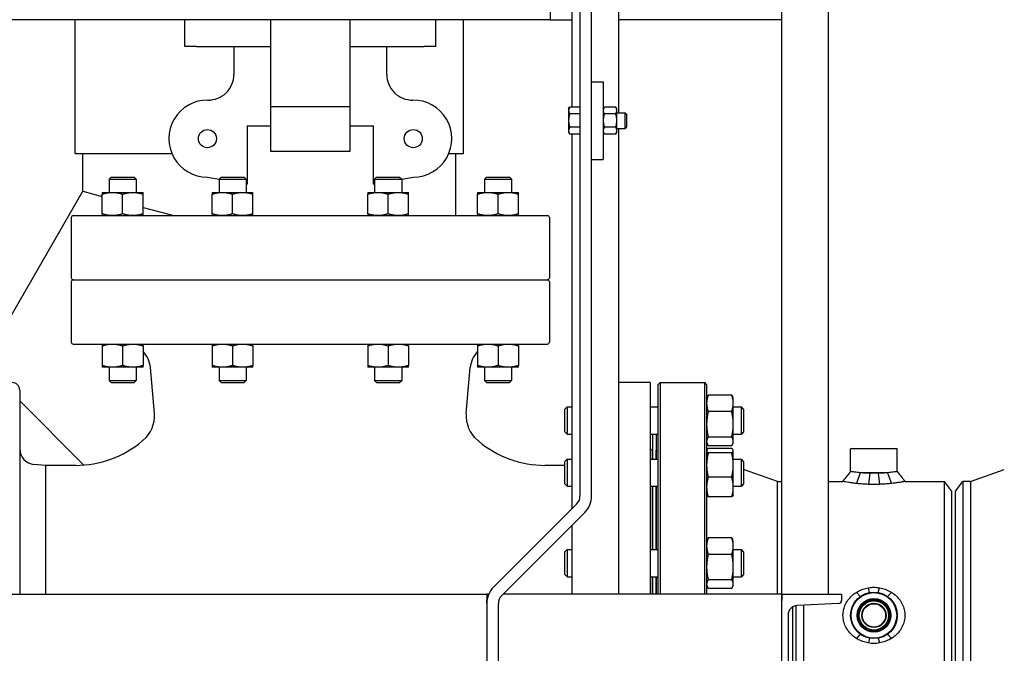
# Model space of a CAD drawing. Header units: inches. Extents: x 36 to 1719, y -84 to 1122.
# Tile 432 of 550: x 1386 to 1418, y 427 to 447. Entities that reach past the tile are written whole.
import ezdxf

# ---------------------------------------------------------------- set-up
doc = ezdxf.new("R2010")
doc.units = ezdxf.units.IN
doc.header["$LTSCALE"] = 48
doc.header["$MEASUREMENT"] = 0
doc.layers.add('Visible (ANSI)', color=7, linetype='Continuous', lineweight=30)

msp = doc.modelspace()

# ---------------------------------------------------------------- linework, layer by layer
at = {"layer": 'Visible (ANSI)'}
for p, q in [((1404.50653, 465.73443), (1404.50653, 431.63976)), ((1404.88153, 431.63976), (1404.88153, 465.73443)), ((1412.50653, 428.48443), (1412.50653, 464.23443)), ((1404.25653, 444.16744), (1404.25653, 464.05141)), ((1403.55101, 447.35943), (1403.55101, 446.98443)), ((1405.75653, 446.98443), (1405.75653, 447.35943)), ((1411.00653, 446.98443), (1411.00653, 447.35943)), ((1403.55101, 446.98443), (1381.55101, 446.98443)), ((1388.26062, 442.67193), (1388.26062, 446.98443)), ((1391.78845, 446.12293), (1391.78845, 446.98443)), ((1394.55654, 444.17233), (1394.55654, 446.98443)), ((1397.1037, 446.98443), (1397.1037, 444.17233)), ((1399.87179, 446.12293), (1399.87179, 446.98443)), ((1400.76062, 442.67193), (1400.76062, 446.98443)), ((1403.55101, 446.98443), (1404.25653, 446.98443)), ((1405.75653, 443.98443), (1405.75653, 446.98443)), ((1411.00653, 446.98443), (1405.75653, 446.98443)), ((1411.00653, 428.48443), (1411.00653, 446.98443)), ((1392.16841, 446.12293), (1391.78845, 446.12293)), ((1392.16841, 446.12293), (1394.55654, 446.12293)), ((1393.37062, 446.12293), (1393.37062, 445.22076)), ((1397.1037, 446.12293), (1399.49183, 446.12293)), ((1398.28962, 445.22076), (1398.28962, 446.12293)), ((1399.87179, 446.12293), (1399.49183, 446.12293)), ((1404.88153, 444.98443), (1405.25653, 444.98443)), ((1405.25653, 444.98443), (1405.25653, 442.48443)), ((1394.55654, 442.73993), (1394.55654, 444.17233)), ((1397.1037, 444.17233), (1394.55654, 444.17233)), ((1397.1037, 444.17233), (1397.1037, 442.73993)), ((1404.14253, 444.10943), (1404.17602, 444.16744)), ((1404.14253, 444.10943), (1404.14253, 444.05919)), ((1404.14253, 444.05919), (1404.14253, 443.73443)), ((1404.50653, 444.16744), (1404.17602, 444.16744)), ((1404.50653, 443.95093), (1404.17602, 443.95093)), ((1405.25653, 444.10943), (1405.29002, 444.16744)), ((1405.66104, 444.16744), (1405.29002, 444.16744)), ((1405.66104, 443.95093), (1405.29002, 443.95093)), ((1405.69453, 444.10943), (1405.66104, 444.16744)), ((1405.69453, 444.05919), (1405.69453, 444.10943)), ((1405.69453, 443.73443), (1405.69453, 444.05919)), ((1405.69453, 443.98443), (1405.96076, 443.98443)), ((1406.00653, 443.93724), (1405.96076, 443.98443)), ((1405.96076, 443.48443), (1405.96076, 443.98443)), ((1404.14253, 443.73443), (1404.14253, 443.40967)), ((1405.69453, 443.40967), (1405.69453, 443.73443)), ((1406.00653, 443.93724), (1406.00653, 443.53162)), ((1393.79263, 443.56693), (1393.79263, 441.68811)), ((1393.79263, 443.56693), (1394.55654, 443.56693)), ((1397.1037, 443.56693), (1397.86761, 443.56693)), ((1397.86761, 441.68811), (1397.86761, 443.56693)), ((1404.14253, 443.40967), (1404.14253, 443.35943)), ((1404.14253, 443.35943), (1404.17602, 443.30141)), ((1404.50653, 443.51792), (1404.17602, 443.51792)), ((1405.25653, 443.35943), (1405.29002, 443.30141)), ((1405.66104, 443.51792), (1405.29002, 443.51792)), ((1405.69453, 443.35943), (1405.66104, 443.30141)), ((1405.69453, 443.48443), (1405.96076, 443.48443)), ((1405.69453, 443.35943), (1405.69453, 443.40967)), ((1405.75653, 428.48443), (1405.75653, 443.48443)), ((1406.00653, 443.53162), (1405.96076, 443.48443)), ((1404.50653, 443.30141), (1404.17602, 443.30141)), ((1404.25653, 431.23443), (1404.25653, 443.30141)), ((1405.66104, 443.30141), (1405.29002, 443.30141)), ((1397.1037, 442.73993), (1394.55654, 442.73993)), ((1388.26062, 442.67193), (1391.37438, 442.67193)), ((1388.5107, 441.45652), (1388.5107, 442.67193)), ((1400.28586, 442.67193), (1400.76062, 442.67193)), ((1400.51062, 440.67243), (1400.51062, 442.67193)), ((1404.88153, 442.48443), (1405.25653, 442.48443)), ((1389.41826, 441.91293), (1389.35211, 441.84678)), ((1389.35211, 441.84678), (1389.35211, 441.42243)), ((1389.35211, 441.84678), (1390.22711, 441.84678)), ((1389.41826, 441.91293), (1390.16096, 441.91293)), ((1390.16096, 441.91293), (1390.22711, 441.84678)), ((1390.22711, 441.84678), (1390.22711, 441.42243)), ((1392.51762, 441.91293), (1392.89089, 441.84711)), ((1392.95671, 441.91293), (1392.89056, 441.84678)), ((1392.89056, 441.84678), (1392.89056, 441.42243)), ((1392.89056, 441.84678), (1393.76556, 441.84678)), ((1392.95671, 441.91293), (1393.69941, 441.91293)), ((1393.69941, 441.91293), (1393.76556, 441.84678)), ((1393.76556, 441.84678), (1393.76556, 441.42243)), ((1397.96083, 441.91293), (1397.89468, 441.84678)), ((1397.89468, 441.84678), (1397.89468, 441.42243)), ((1397.89468, 441.84678), (1398.76968, 441.84678)), ((1397.96083, 441.91293), (1398.70353, 441.91293)), ((1398.70353, 441.91293), (1398.76968, 441.84678)), ((1398.76935, 441.84711), (1399.14262, 441.91293)), ((1398.76968, 441.84678), (1398.76968, 441.42243)), ((1401.49928, 441.91293), (1401.43313, 441.84678)), ((1401.43313, 441.84678), (1401.43313, 441.42243)), ((1401.43313, 441.84678), (1402.30813, 441.84678)), ((1401.49928, 441.91293), (1402.24198, 441.91293)), ((1402.24198, 441.91293), (1402.30813, 441.84678)), ((1402.30813, 441.84678), (1402.30813, 441.42243)), ((1385.29529, 435.88726), (1388.5107, 441.45652)), ((1388.5107, 441.45652), (1389.13361, 441.28961)), ((1388.5107, 441.45652), (1389.13361, 441.28961)), ((1389.13361, 441.42243), (1389.46161, 441.42243)), ((1389.46161, 441.42243), (1390.11761, 441.42243)), ((1390.11761, 441.42243), (1390.44561, 441.42243)), ((1392.67206, 441.42243), (1393.00006, 441.42243)), ((1393.00006, 441.42243), (1393.65606, 441.42243)), ((1393.65606, 441.42243), (1393.98406, 441.42243)), ((1393.76556, 441.69288), (1393.79263, 441.68811)), ((1397.67618, 441.42243), (1398.00418, 441.42243)), ((1397.86761, 441.68811), (1397.89468, 441.69288)), ((1398.00418, 441.42243), (1398.66018, 441.42243)), ((1398.66018, 441.42243), (1398.98818, 441.42243)), ((1401.21463, 441.42243), (1401.54263, 441.42243)), ((1401.54263, 441.42243), (1402.19863, 441.42243)), ((1402.19863, 441.42243), (1402.52663, 441.42243)), ((1389.13361, 440.73102), (1389.13361, 441.36384)), ((1389.78961, 440.73102), (1389.78961, 441.36384)), ((1390.44561, 440.73102), (1390.44561, 441.36384)), ((1392.67206, 440.73102), (1392.67206, 441.36384)), ((1393.32806, 440.73102), (1393.32806, 441.36384)), ((1393.98406, 440.73102), (1393.98406, 441.36384)), ((1397.67618, 440.73102), (1397.67618, 441.36384)), ((1398.33218, 440.73102), (1398.33218, 441.36384)), ((1398.98818, 440.73102), (1398.98818, 441.36384)), ((1401.21463, 440.73102), (1401.21463, 441.36384)), ((1401.87063, 440.73102), (1401.87063, 441.36384)), ((1402.52663, 440.73102), (1402.52663, 441.36384)), ((1390.44561, 440.93806), (1391.43696, 440.67243)), ((1390.44561, 440.93806), (1391.43696, 440.67243)), ((1388.13412, 440.60943), (1388.13412, 438.66793)), ((1388.19712, 440.67243), (1403.46312, 440.67243)), ((1403.52612, 440.60943), (1403.52612, 438.66793)), ((1388.19712, 438.60493), (1403.46312, 438.60493)), ((1388.19712, 438.60493), (1403.46312, 438.60493)), ((1388.13412, 438.54193), (1388.13412, 436.60043)), ((1403.52612, 438.54193), (1403.52612, 436.60043)), ((1388.19712, 436.53743), (1403.46312, 436.53743)), ((1389.13361, 436.47884), (1389.13361, 435.84602)), ((1389.78961, 436.47884), (1389.78961, 435.84602)), ((1390.44561, 436.47884), (1390.44561, 435.84602)), ((1392.67206, 436.47884), (1392.67206, 435.84602)), ((1393.32806, 436.47884), (1393.32806, 435.84602)), ((1393.98406, 436.47884), (1393.98406, 435.84602)), ((1397.67618, 436.47884), (1397.67618, 435.84602)), ((1398.33218, 436.47884), (1398.33218, 435.84602)), ((1398.98818, 436.47884), (1398.98818, 435.84602)), ((1401.21463, 436.47884), (1401.21463, 435.84602)), ((1401.87063, 436.47884), (1401.87063, 435.84602)), ((1402.52663, 436.47884), (1402.52663, 435.84602)), ((1389.46161, 435.78743), (1389.13361, 435.78743)), ((1389.35211, 435.78743), (1389.35211, 435.35908)), ((1390.11761, 435.78743), (1389.46161, 435.78743)), ((1390.44561, 435.78743), (1390.11761, 435.78743)), ((1390.22711, 435.78743), (1390.22711, 435.35908)), ((1390.81089, 434.29979), (1390.68117, 435.78251)), ((1393.00006, 435.78743), (1392.67206, 435.78743)), ((1392.89056, 435.78743), (1392.89056, 435.35908)), ((1393.65606, 435.78743), (1393.00006, 435.78743)), ((1393.98406, 435.78743), (1393.65606, 435.78743)), ((1393.76556, 435.78743), (1393.76556, 435.35908)), ((1398.00418, 435.78743), (1397.67618, 435.78743)), ((1397.89468, 435.78743), (1397.89468, 435.35908)), ((1398.66018, 435.78743), (1398.00418, 435.78743)), ((1398.98818, 435.78743), (1398.66018, 435.78743)), ((1398.76968, 435.78743), (1398.76968, 435.35908)), ((1400.84935, 434.29979), (1400.97907, 435.78251)), ((1401.54263, 435.78743), (1401.21463, 435.78743)), ((1401.43313, 435.78743), (1401.43313, 435.35908)), ((1402.19863, 435.78743), (1401.54263, 435.78743)), ((1402.52663, 435.78743), (1402.19863, 435.78743)), ((1402.30813, 435.78743), (1402.30813, 435.35908)), ((1389.41826, 435.29293), (1389.35211, 435.35908)), ((1389.35211, 435.35908), (1390.22711, 435.35908)), ((1389.41826, 435.29293), (1390.16096, 435.29293)), ((1390.16096, 435.29293), (1390.22711, 435.35908)), ((1392.95671, 435.29293), (1392.89056, 435.35908)), ((1392.89056, 435.35908), (1393.76556, 435.35908)), ((1392.95671, 435.29293), (1393.69941, 435.29293)), ((1393.69941, 435.29293), (1393.76556, 435.35908)), ((1397.96083, 435.29293), (1397.89468, 435.35908)), ((1397.89468, 435.35908), (1398.76968, 435.35908)), ((1397.96083, 435.29293), (1398.70353, 435.29293)), ((1398.70353, 435.29293), (1398.76968, 435.35908)), ((1401.49928, 435.29293), (1401.43313, 435.35908)), ((1401.43313, 435.35908), (1402.30813, 435.35908)), ((1401.49928, 435.29293), (1402.24198, 435.29293)), ((1402.24198, 435.29293), (1402.30813, 435.35908)), ((1406.77112, 435.29693), (1405.75653, 435.29693)), ((1406.77112, 435.29693), (1406.77112, 428.48443)), ((1407.02412, 435.23443), (1407.08662, 435.29693)), ((1407.02412, 428.48443), (1407.02412, 435.23443)), ((1407.08662, 435.29693), (1408.52162, 435.29693)), ((1407.08662, 435.29693), (1407.08662, 428.48443)), ((1408.58412, 435.23443), (1408.52162, 435.29693)), ((1408.52162, 428.48443), (1408.52162, 435.29693)), ((1408.58412, 435.23443), (1408.58412, 428.48443)), ((1386.48012, 435.04693), (1386.48012, 428.48443)), ((1408.58412, 434.79445), (1408.60547, 434.84023)), ((1409.39125, 434.89288), (1408.63599, 434.89288)), ((1409.44312, 434.79445), (1409.42177, 434.84023)), ((1409.44312, 434.62564), (1409.44312, 434.79445)), ((1386.48012, 434.70243), (1388.5432, 432.63934)), ((1386.48012, 434.70243), (1388.5432, 432.63934)), ((1404.02412, 434.44003), (1404.09704, 434.51295)), ((1404.09704, 434.51295), (1404.09704, 433.63795)), ((1404.09704, 434.51295), (1404.25653, 434.51295)), ((1406.77112, 434.51295), (1407.02412, 434.51295)), ((1409.44312, 433.94968), (1409.44312, 434.62564)), ((1409.44312, 434.51295), (1409.7012, 434.51295)), ((1409.77412, 434.44003), (1409.7012, 434.51295)), ((1409.7012, 433.63795), (1409.7012, 434.51295)), ((1404.02412, 433.71086), (1404.02412, 434.44003)), ((1409.39125, 434.3584), (1408.63599, 434.3584)), ((1409.77412, 434.44003), (1409.77412, 433.71086)), ((1409.44312, 433.39949), (1409.44312, 433.94968)), ((1404.02412, 433.71086), (1404.09704, 433.63795)), ((1404.09704, 433.63795), (1404.25653, 433.63795)), ((1406.77112, 433.63795), (1407.02412, 433.63795)), ((1406.83912, 433.63795), (1406.83912, 432.83062)), ((1406.95912, 433.63795), (1406.95912, 432.83062)), ((1409.39125, 433.54097), (1408.63599, 433.54097)), ((1409.44312, 433.63795), (1409.7012, 433.63795)), ((1409.77412, 433.71086), (1409.7012, 433.63795)), ((1406.83412, 433.11193), (1406.77112, 433.17493)), ((1408.58412, 433.35645), (1408.60547, 433.31066)), ((1409.39125, 433.25801), (1408.63599, 433.25801)), ((1409.44312, 433.35645), (1409.42177, 433.31066)), ((1409.44312, 433.35645), (1409.44312, 433.39949)), ((1406.83412, 433.11193), (1406.83412, 432.83062)), ((1406.83912, 432.98693), (1406.83412, 432.98693)), ((1406.96412, 432.98693), (1406.95912, 432.98693)), ((1406.96412, 433.10693), (1407.02412, 433.10693)), ((1406.96412, 432.83062), (1406.96412, 433.10693)), ((1408.58412, 433.11212), (1408.58937, 433.12338)), ((1409.39125, 433.17365), (1408.63599, 433.17365)), ((1409.39125, 433.02843), (1408.63599, 433.02843)), ((1409.44312, 433.11212), (1409.43787, 433.12338)), ((1409.44312, 433.10104), (1409.44312, 433.11212)), ((1409.44312, 432.63816), (1409.44312, 433.10104)), ((1413.23474, 433.17193), (1413.21912, 433.1563)), ((1414.71912, 433.1563), (1413.21912, 433.1563)), ((1413.21912, 432.43067), (1413.21912, 433.1563)), ((1413.23474, 433.17193), (1414.70349, 433.17193)), ((1414.70349, 433.17193), (1414.71912, 433.1563)), ((1414.71912, 432.43067), (1414.71912, 433.1563)), ((1387.30712, 432.62875), (1386.93654, 432.66117)), ((1388.27864, 432.62875), (1387.30712, 432.62875)), ((1387.30712, 432.62875), (1387.30712, 428.48443)), ((1404.02412, 432.62875), (1403.3816, 432.62875)), ((1404.02412, 432.7577), (1404.09704, 432.83062)), ((1404.02412, 432.02854), (1404.02412, 432.7577)), ((1404.09704, 432.83062), (1404.09704, 431.95562)), ((1404.09704, 432.83062), (1404.25653, 432.83062)), ((1406.77112, 432.83062), (1407.02412, 432.83062)), ((1409.44312, 432.83062), (1409.7012, 432.83062)), ((1409.44312, 431.93025), (1409.44312, 432.63816)), ((1409.77412, 432.7577), (1409.7012, 432.83062)), ((1409.7012, 431.95562), (1409.7012, 432.83062)), ((1409.77412, 432.7577), (1409.77412, 432.02854)), ((1409.39125, 432.2479), (1408.63599, 432.2479)), ((1410.86412, 432.11193), (1409.77412, 432.49916)), ((1413.52929, 432.39068), (1413.40188, 432.04532)), ((1414.40895, 432.39068), (1413.52929, 432.39068)), ((1413.83278, 432.37427), (1413.79144, 432.01717)), ((1414.10546, 432.37427), (1414.1468, 432.01717)), ((1414.40895, 432.39068), (1414.53636, 432.04532)), ((1417.07412, 432.11193), (1418.16412, 432.49916)), ((1404.02412, 432.02854), (1404.09704, 431.95562)), ((1404.09704, 431.95562), (1404.25653, 431.95562)), ((1406.77112, 431.95562), (1407.02412, 431.95562)), ((1406.83412, 431.95562), (1406.83412, 429.91675)), ((1406.83912, 431.95562), (1406.83912, 429.91675)), ((1406.95912, 431.95562), (1406.95912, 429.91675)), ((1406.96412, 429.91675), (1406.96412, 431.95562)), ((1409.44312, 431.95562), (1409.7012, 431.95562)), ((1409.44312, 431.67412), (1409.44312, 431.93025)), ((1409.77412, 432.02854), (1409.7012, 431.95562)), ((1410.86412, 432.11193), (1411.00653, 432.11193)), ((1410.86412, 428.48443), (1410.86412, 432.11193)), ((1412.50653, 432.10943), (1412.97199, 432.10943)), ((1414.96625, 432.10943), (1416.23739, 432.10943)), ((1416.46912, 431.80743), (1416.23739, 432.10943)), ((1416.23739, 423.48443), (1416.23739, 432.10943)), ((1416.59412, 431.79943), (1416.83391, 432.11193)), ((1416.83391, 432.11193), (1416.83391, 423.48193)), ((1417.07412, 432.11193), (1416.83391, 432.11193)), ((1417.07412, 432.11193), (1417.07412, 423.48193)), ((1408.58412, 431.67412), (1408.58937, 431.66286)), ((1409.39125, 431.6126), (1408.63599, 431.6126)), ((1409.44312, 431.67412), (1409.43787, 431.66286)), ((1416.46912, 431.80743), (1416.46912, 423.78643)), ((1416.59412, 423.79443), (1416.59412, 431.79943)), ((1404.39669, 431.37459), (1401.7262, 428.7041)), ((1401.99136, 428.43893), (1404.66186, 431.10943)), ((1404.25653, 428.48443), (1404.25653, 430.7041)), ((1408.58412, 430.19825), (1408.60547, 430.24404)), ((1409.39125, 430.29668), (1408.63599, 430.29668)), ((1409.44312, 430.19825), (1409.42177, 430.24404)), ((1409.44312, 430.02944), (1409.44312, 430.19825)), ((1409.44312, 429.35349), (1409.44312, 430.02944)), ((1404.02412, 429.84383), (1404.09704, 429.91675)), ((1404.02412, 429.11467), (1404.02412, 429.84383)), ((1404.09704, 429.91675), (1404.09704, 429.04175)), ((1404.09704, 429.91675), (1404.25653, 429.91675)), ((1406.77112, 429.91675), (1407.02412, 429.91675)), ((1409.39125, 429.7622), (1408.63599, 429.7622)), ((1409.44312, 429.91675), (1409.7012, 429.91675)), ((1409.77412, 429.84383), (1409.7012, 429.91675)), ((1409.7012, 429.04175), (1409.7012, 429.91675)), ((1409.77412, 429.84383), (1409.77412, 429.11467)), ((1404.02412, 429.11467), (1404.09704, 429.04175)), ((1409.44312, 428.8033), (1409.44312, 429.35349)), ((1409.77412, 429.11467), (1409.7012, 429.04175)), ((1404.09704, 429.04175), (1404.25653, 429.04175)), ((1406.77112, 429.04175), (1407.02412, 429.04175)), ((1406.83412, 429.04175), (1406.83412, 428.48443)), ((1406.83912, 429.04175), (1406.83912, 428.48443)), ((1406.95912, 429.04175), (1406.95912, 428.48443)), ((1406.96412, 428.48443), (1406.96412, 429.04175)), ((1408.58412, 428.76025), (1408.60547, 428.71446)), ((1409.39125, 428.94477), (1408.63599, 428.94477)), ((1409.44312, 428.76025), (1409.42177, 428.71446)), ((1409.44312, 429.04175), (1409.7012, 429.04175)), ((1409.44312, 428.76025), (1409.44312, 428.8033)), ((1383.50653, 428.48443), (1401.50653, 428.48443)), ((1401.50653, 428.48443), (1401.50653, 428.27738)), ((1401.57389, 428.48443), (1401.50653, 428.48443)), ((1411.00653, 428.48443), (1402.03686, 428.48443)), ((1409.39125, 428.66182), (1408.63599, 428.66182)), ((1411.00653, 428.48443), (1411.00653, 428.27738)), ((1411.00653, 422.48443), (1411.00653, 428.48443)), ((1411.00653, 428.48443), (1412.92653, 428.48443)), ((1412.92653, 428.48443), (1412.92653, 428.27738)), ((1413.52929, 428.40442), (1413.40216, 428.5379)), ((1413.82891, 428.5337), (1413.79144, 428.68418)), ((1414.10933, 428.5337), (1414.1468, 428.68418)), ((1414.40895, 428.40442), (1414.53608, 428.5379)), ((1401.50653, 428.18151), (1401.50653, 428.27738)), ((1401.50653, 428.18151), (1401.50653, 428.17377)), ((1401.50653, 428.17377), (1401.50653, 391.98443)), ((1401.88153, 391.98443), (1401.88153, 428.17377)), ((1411.46912, 423.78643), (1411.46912, 428.1089)), ((1412.83555, 428.18151), (1411.49381, 428.1112)), ((1411.70085, 428.12205), (1411.70085, 423.48443)), ((1411.20653, 427.80848), (1411.20653, 423.16037)), ((1411.34412, 428.06242), (1411.34412, 423.79443)), ((1413.52929, 427.18943), (1413.40188, 427.05613)), ((1414.40895, 427.18943), (1414.53636, 427.05613)), ((1413.82882, 427.06017), (1413.79144, 426.90967)), ((1414.10942, 427.06017), (1414.1468, 426.90967))]:
    msp.add_line(p, q, dxfattribs=at)
for centre, radius in [((1392.51762, 443.15343), 0.29167), ((1399.14262, 443.15343), 0.29167), ((1413.96912, 427.79693), 0.75), ((1413.96912, 427.79693), 0.73438), ((1413.96912, 427.79693), 0.54063), ((1413.96912, 427.79693), 0.52432), ((1413.96912, 427.79693), 0.48748), ((1413.96912, 427.79693), 0.47117), ((1413.96912, 427.79693), 0.39063), ((1413.96912, 427.79693), 0.375)]:
    msp.add_circle(centre, radius, dxfattribs=at)
for centre, radius, start, end in [((1392.54362, 445.22076), 0.827, 269.279454, 0), ((1399.11662, 445.22076), 0.827, 180, 270.720546), ((1392.51762, 443.15343), 1.2405, 89.279454, 270), ((1399.14262, 443.15343), 1.2405, 270, 90.720546), ((1388.19712, 440.60943), 0.063, 90, 180), ((1403.46312, 440.60943), 0.063, 0, 90), ((1388.19712, 438.66793), 0.063, 180, 270), ((1388.19712, 438.54193), 0.063, 90, 180), ((1403.46312, 438.66793), 0.063, 270, 0), ((1403.46312, 438.54193), 0.063, 0, 90), ((1388.19712, 436.60043), 0.063, 180, 270), ((1403.46312, 436.60043), 0.063, 270, 0), ((1389.85731, 435.71043), 0.827, 5, 44.654126), ((1401.80293, 435.71043), 0.827, 135.345874, 175), ((1386.23012, 435.04693), 0.25, 0, 90), ((1389.81469, 434.21264), 1, 309.711297, 5), ((1401.84555, 434.21264), 1, 175, 230.288703), ((1388.27864, 435.93675), 3.308, 270, 310.102697), ((1395.83012, 426.96993), 8.415, 129.711297, 130.102697), ((1395.83012, 426.96993), 8.415, 49.897304, 50.288703), ((1403.3816, 435.93675), 3.308, 229.897303, 270), ((1408.95912, 433.18667), 0.375, 180, 189.684596), ((1386.98012, 433.15926), 0.5, 180, 265), ((1404.13153, 431.63976), 0.375, 315, 0), ((1404.13153, 431.63976), 0.75, 315, 0), ((1402.25653, 428.17377), 0.75, 135, 180), ((1402.25653, 428.17377), 0.375, 135, 180), ((1411.50967, 427.80848), 0.30314, 92.999556, 180), ((1412.83053, 428.27738), 0.096, 272.999556, 0)]:
    msp.add_arc(centre, radius, start, end, dxfattribs=at)
for points, weights in [([(1404.17602, 444.16744), (1404.14253, 444.10943), (1404.14253, 444.05919)], [1, 1.0379548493, 1]), ([(1404.14253, 444.05919), (1404.14253, 444.00895), (1404.17602, 443.95093)], [1, 1.0379548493, 1]), ([(1404.17602, 443.95093), (1404.14253, 443.83491), (1404.14253, 443.73443)], [1, 1.0379548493, 1]), ([(1405.29002, 444.16744), (1405.25653, 444.10943), (1405.25653, 444.05919)], [1, 1.0379548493, 1]), ([(1405.25653, 444.05919), (1405.25653, 444.00895), (1405.29002, 443.95093)], [1, 1.0379548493, 1]), ([(1405.29002, 443.95093), (1405.25653, 443.83491), (1405.25653, 443.73443)], [1, 1.0379548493, 1]), ([(1405.69453, 444.05919), (1405.69453, 444.10943), (1405.66104, 444.16744)], [1, 1.0379548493, 1]), ([(1405.66104, 443.95093), (1405.69453, 444.00895), (1405.69453, 444.05919)], [1, 1.0379548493, 1]), ([(1405.69453, 443.73443), (1405.69453, 443.83491), (1405.66104, 443.95093)], [1, 1.0379548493, 1]), ([(1404.14253, 443.73443), (1404.14253, 443.63395), (1404.17602, 443.51792)], [1, 1.0379548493, 1]), ([(1405.25653, 443.73443), (1405.25653, 443.63395), (1405.29002, 443.51792)], [1, 1.0379548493, 1]), ([(1405.66104, 443.51792), (1405.69453, 443.63395), (1405.69453, 443.73443)], [1, 1.0379548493, 1]), ([(1404.17602, 443.51792), (1404.14253, 443.45991), (1404.14253, 443.40967)], [1, 1.0379548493, 1]), ([(1404.14253, 443.40967), (1404.14253, 443.35943), (1404.17602, 443.30141)], [1, 1.0379548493, 1]), ([(1405.29002, 443.51792), (1405.25653, 443.45991), (1405.25653, 443.40967)], [1, 1.0379548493, 1]), ([(1405.25653, 443.40967), (1405.25653, 443.35943), (1405.29002, 443.30141)], [1, 1.0379548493, 1]), ([(1405.69453, 443.40967), (1405.69453, 443.45991), (1405.66104, 443.51792)], [1, 1.0379548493, 1]), ([(1405.66104, 443.30141), (1405.69453, 443.35943), (1405.69453, 443.40967)], [1, 1.0379548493, 1]), ([(1389.13361, 441.42243), (1389.13361, 441.42243), (1389.13361, 441.36384)], [1, 1.04314139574, 1.01001874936]), ([(1389.13361, 441.36384), (1389.30939, 441.42243), (1389.46161, 441.42243)], [1.01001874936, 1.04314139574, 1]), ([(1389.46161, 441.42243), (1389.61384, 441.42243), (1389.78961, 441.36384)], [1, 1.04314139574, 1.01001874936]), ([(1389.78961, 441.36384), (1389.96539, 441.42243), (1390.11761, 441.42243)], [1.01001874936, 1.04314139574, 1]), ([(1390.11761, 441.42243), (1390.26984, 441.42243), (1390.44561, 441.36384)], [1, 1.04314139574, 1.01001874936]), ([(1390.44561, 441.36384), (1390.44561, 441.42243), (1390.44561, 441.42243)], [1.01001874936, 1.04314139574, 1]), ([(1392.67206, 441.42243), (1392.67206, 441.42243), (1392.67206, 441.36384)], [1, 1.04314139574, 1.01001874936]), ([(1392.67206, 441.36384), (1392.84783, 441.42243), (1393.00006, 441.42243)], [1.01001874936, 1.04314139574, 1]), ([(1393.00006, 441.42243), (1393.15228, 441.42243), (1393.32806, 441.36384)], [1, 1.04314139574, 1.01001874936]), ([(1393.32806, 441.36384), (1393.50383, 441.42243), (1393.65606, 441.42243)], [1.01001874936, 1.04314139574, 1]), ([(1393.65606, 441.42243), (1393.80828, 441.42243), (1393.98406, 441.36384)], [1, 1.04314139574, 1.01001874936]), ([(1393.98406, 441.36384), (1393.98406, 441.42243), (1393.98406, 441.42243)], [1.01001874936, 1.04314139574, 1]), ([(1397.67618, 441.42243), (1397.67618, 441.42243), (1397.67618, 441.36384)], [1, 1.04314139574, 1.01001874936]), ([(1397.67618, 441.36384), (1397.85196, 441.42243), (1398.00418, 441.42243)], [1.01001874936, 1.04314139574, 1]), ([(1398.00418, 441.42243), (1398.15641, 441.42243), (1398.33218, 441.36384)], [1, 1.04314139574, 1.01001874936]), ([(1398.33218, 441.36384), (1398.50796, 441.42243), (1398.66018, 441.42243)], [1.01001874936, 1.04314139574, 1]), ([(1398.66018, 441.42243), (1398.81241, 441.42243), (1398.98818, 441.36384)], [1, 1.04314139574, 1.01001874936]), ([(1398.98818, 441.36384), (1398.98818, 441.42243), (1398.98818, 441.42243)], [1.01001874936, 1.04314139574, 1]), ([(1401.21463, 441.42243), (1401.21463, 441.42243), (1401.21463, 441.36384)], [1, 1.04314139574, 1.01001874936]), ([(1401.21463, 441.36384), (1401.3904, 441.42243), (1401.54263, 441.42243)], [1.01001874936, 1.04314139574, 1]), ([(1401.54263, 441.42243), (1401.69485, 441.42243), (1401.87063, 441.36384)], [1, 1.04314139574, 1.01001874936]), ([(1401.87063, 441.36384), (1402.0464, 441.42243), (1402.19863, 441.42243)], [1.01001874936, 1.04314139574, 1]), ([(1402.19863, 441.42243), (1402.35085, 441.42243), (1402.52663, 441.36384)], [1, 1.04314139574, 1.01001874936]), ([(1402.52663, 441.36384), (1402.52663, 441.42243), (1402.52663, 441.42243)], [1.01001874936, 1.04314139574, 1]), ([(1389.13361, 440.73102), (1389.13361, 440.67243), (1389.13361, 440.67243)], [1.01001874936, 1.04314139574, 1]), ([(1389.46161, 440.67243), (1389.30939, 440.67243), (1389.13361, 440.73102)], [1, 1.04314139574, 1.01001874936]), ([(1389.78961, 440.73102), (1389.61384, 440.67243), (1389.46161, 440.67243)], [1.01001874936, 1.04314139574, 1]), ([(1390.11761, 440.67243), (1389.96539, 440.67243), (1389.78961, 440.73102)], [1, 1.04314139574, 1.01001874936]), ([(1390.44561, 440.73102), (1390.26984, 440.67243), (1390.11761, 440.67243)], [1.01001874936, 1.04314139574, 1]), ([(1390.44561, 440.67243), (1390.44561, 440.67243), (1390.44561, 440.73102)], [1, 1.04314139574, 1.01001874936]), ([(1392.67206, 440.73102), (1392.67206, 440.67243), (1392.67206, 440.67243)], [1.01001874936, 1.04314139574, 1]), ([(1393.00006, 440.67243), (1392.84783, 440.67243), (1392.67206, 440.73102)], [1, 1.04314139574, 1.01001874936]), ([(1393.32806, 440.73102), (1393.15228, 440.67243), (1393.00006, 440.67243)], [1.01001874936, 1.04314139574, 1]), ([(1393.65606, 440.67243), (1393.50383, 440.67243), (1393.32806, 440.73102)], [1, 1.04314139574, 1.01001874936]), ([(1393.98406, 440.73102), (1393.80828, 440.67243), (1393.65606, 440.67243)], [1.01001874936, 1.04314139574, 1]), ([(1393.98406, 440.67243), (1393.98406, 440.67243), (1393.98406, 440.73102)], [1, 1.04314139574, 1.01001874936]), ([(1397.67618, 440.73102), (1397.67618, 440.67243), (1397.67618, 440.67243)], [1.01001874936, 1.04314139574, 1]), ([(1398.00418, 440.67243), (1397.85196, 440.67243), (1397.67618, 440.73102)], [1, 1.04314139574, 1.01001874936]), ([(1398.33218, 440.73102), (1398.15641, 440.67243), (1398.00418, 440.67243)], [1.01001874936, 1.04314139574, 1]), ([(1398.66018, 440.67243), (1398.50796, 440.67243), (1398.33218, 440.73102)], [1, 1.04314139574, 1.01001874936]), ([(1398.98818, 440.73102), (1398.81241, 440.67243), (1398.66018, 440.67243)], [1.01001874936, 1.04314139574, 1]), ([(1398.98818, 440.67243), (1398.98818, 440.67243), (1398.98818, 440.73102)], [1, 1.04314139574, 1.01001874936]), ([(1401.21463, 440.73102), (1401.21463, 440.67243), (1401.21463, 440.67243)], [1.01001874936, 1.04314139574, 1]), ([(1401.54263, 440.67243), (1401.3904, 440.67243), (1401.21463, 440.73102)], [1, 1.04314139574, 1.01001874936]), ([(1401.87063, 440.73102), (1401.69485, 440.67243), (1401.54263, 440.67243)], [1.01001874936, 1.04314139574, 1]), ([(1402.19863, 440.67243), (1402.0464, 440.67243), (1401.87063, 440.73102)], [1, 1.04314139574, 1.01001874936]), ([(1402.52663, 440.73102), (1402.35085, 440.67243), (1402.19863, 440.67243)], [1.01001874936, 1.04314139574, 1]), ([(1402.52663, 440.67243), (1402.52663, 440.67243), (1402.52663, 440.73102)], [1, 1.04314139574, 1.01001874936]), ([(1389.13361, 436.53743), (1389.13361, 436.53743), (1389.13361, 436.47884)], [1, 1.04314139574, 1.01001874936]), ([(1389.13361, 436.47884), (1389.30939, 436.53743), (1389.46161, 436.53743)], [1.01001874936, 1.04314139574, 1]), ([(1389.46161, 436.53743), (1389.61384, 436.53743), (1389.78961, 436.47884)], [1, 1.04314139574, 1.01001874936]), ([(1389.78961, 436.47884), (1389.96539, 436.53743), (1390.11761, 436.53743)], [1.01001874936, 1.04314139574, 1]), ([(1390.11761, 436.53743), (1390.26984, 436.53743), (1390.44561, 436.47884)], [1, 1.04314139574, 1.01001874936]), ([(1390.44561, 436.47884), (1390.44561, 436.53312), (1390.44561, 436.53709)], [1.01001874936, 1.04063161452, 1.00609998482]), ([(1392.67206, 436.53743), (1392.67206, 436.53743), (1392.67206, 436.47884)], [1, 1.04314139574, 1.01001874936]), ([(1392.67206, 436.47884), (1392.84783, 436.53743), (1393.00006, 436.53743)], [1.01001874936, 1.04314139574, 1]), ([(1393.00006, 436.53743), (1393.15228, 436.53743), (1393.32806, 436.47884)], [1, 1.04314139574, 1.01001874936]), ([(1393.32806, 436.47884), (1393.50383, 436.53743), (1393.65606, 436.53743)], [1.01001874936, 1.04314139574, 1]), ([(1393.65606, 436.53743), (1393.80828, 436.53743), (1393.98406, 436.47884)], [1, 1.04314139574, 1.01001874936]), ([(1393.98406, 436.47884), (1393.98406, 436.53743), (1393.98406, 436.53743)], [1.01001874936, 1.04314139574, 1]), ([(1397.67618, 436.53743), (1397.67618, 436.53743), (1397.67618, 436.47884)], [1, 1.04314139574, 1.01001874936]), ([(1397.67618, 436.47884), (1397.85196, 436.53743), (1398.00418, 436.53743)], [1.01001874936, 1.04314139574, 1]), ([(1398.00418, 436.53743), (1398.15641, 436.53743), (1398.33218, 436.47884)], [1, 1.04314139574, 1.01001874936]), ([(1398.33218, 436.47884), (1398.50796, 436.53743), (1398.66018, 436.53743)], [1.01001874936, 1.04314139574, 1]), ([(1398.66018, 436.53743), (1398.81241, 436.53743), (1398.98818, 436.47884)], [1, 1.04314139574, 1.01001874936]), ([(1398.98818, 436.47884), (1398.98818, 436.53743), (1398.98818, 436.53743)], [1.01001874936, 1.04314139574, 1]), ([(1401.21463, 436.47884), (1401.3904, 436.53743), (1401.54263, 436.53743)], [1.01001874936, 1.04314139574, 1]), ([(1401.21463, 436.53709), (1401.21463, 436.53312), (1401.21463, 436.47884)], [1.00609998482, 1.04063161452, 1.01001874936]), ([(1401.54263, 436.53743), (1401.69485, 436.53743), (1401.87063, 436.47884)], [1, 1.04314139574, 1.01001874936]), ([(1401.87063, 436.47884), (1402.0464, 436.53743), (1402.19863, 436.53743)], [1.01001874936, 1.04314139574, 1]), ([(1402.19863, 436.53743), (1402.35085, 436.53743), (1402.52663, 436.47884)], [1, 1.04314139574, 1.01001874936]), ([(1402.52663, 436.47884), (1402.52663, 436.53743), (1402.52663, 436.53743)], [1.01001874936, 1.04314139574, 1]), ([(1389.13361, 435.84602), (1389.13361, 435.78743), (1389.13361, 435.78743)], [1.01001874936, 1.04314139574, 1]), ([(1389.46161, 435.78743), (1389.30939, 435.78743), (1389.13361, 435.84602)], [1, 1.04314139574, 1.01001874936]), ([(1389.78961, 435.84602), (1389.61384, 435.78743), (1389.46161, 435.78743)], [1.01001874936, 1.04314139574, 1]), ([(1390.11761, 435.78743), (1389.96539, 435.78743), (1389.78961, 435.84602)], [1, 1.04314139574, 1.01001874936]), ([(1390.44561, 435.84602), (1390.26984, 435.78743), (1390.11761, 435.78743)], [1.01001874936, 1.04314139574, 1]), ([(1390.44561, 435.78743), (1390.44561, 435.78743), (1390.44561, 435.84602)], [1, 1.04314139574, 1.01001874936]), ([(1392.67206, 435.84602), (1392.67206, 435.78743), (1392.67206, 435.78743)], [1.01001874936, 1.04314139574, 1]), ([(1393.00006, 435.78743), (1392.84783, 435.78743), (1392.67206, 435.84602)], [1, 1.04314139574, 1.01001874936]), ([(1393.32806, 435.84602), (1393.15228, 435.78743), (1393.00006, 435.78743)], [1.01001874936, 1.04314139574, 1]), ([(1393.65606, 435.78743), (1393.50383, 435.78743), (1393.32806, 435.84602)], [1, 1.04314139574, 1.01001874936]), ([(1393.98406, 435.84602), (1393.80828, 435.78743), (1393.65606, 435.78743)], [1.01001874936, 1.04314139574, 1]), ([(1393.98406, 435.78743), (1393.98406, 435.78743), (1393.98406, 435.84602)], [1, 1.04314139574, 1.01001874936]), ([(1397.67618, 435.84602), (1397.67618, 435.78743), (1397.67618, 435.78743)], [1.01001874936, 1.04314139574, 1]), ([(1398.00418, 435.78743), (1397.85196, 435.78743), (1397.67618, 435.84602)], [1, 1.04314139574, 1.01001874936]), ([(1398.33218, 435.84602), (1398.15641, 435.78743), (1398.00418, 435.78743)], [1.01001874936, 1.04314139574, 1]), ([(1398.66018, 435.78743), (1398.50796, 435.78743), (1398.33218, 435.84602)], [1, 1.04314139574, 1.01001874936]), ([(1398.98818, 435.84602), (1398.81241, 435.78743), (1398.66018, 435.78743)], [1.01001874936, 1.04314139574, 1]), ([(1398.98818, 435.78743), (1398.98818, 435.78743), (1398.98818, 435.84602)], [1, 1.04314139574, 1.01001874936]), ([(1401.21463, 435.84602), (1401.21463, 435.78743), (1401.21463, 435.78743)], [1.01001874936, 1.04314139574, 1]), ([(1401.54263, 435.78743), (1401.3904, 435.78743), (1401.21463, 435.84602)], [1, 1.04314139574, 1.01001874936]), ([(1401.87063, 435.84602), (1401.69485, 435.78743), (1401.54263, 435.78743)], [1.01001874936, 1.04314139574, 1]), ([(1402.19863, 435.78743), (1402.0464, 435.78743), (1401.87063, 435.84602)], [1, 1.04314139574, 1.01001874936]), ([(1402.52663, 435.84602), (1402.35085, 435.78743), (1402.19863, 435.78743)], [1.01001874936, 1.04314139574, 1]), ([(1402.52663, 435.78743), (1402.52663, 435.78743), (1402.52663, 435.84602)], [1, 1.04314139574, 1.01001874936]), ([(1408.63599, 434.89288), (1408.58412, 434.74966), (1408.58412, 434.62564)], [1, 1.0379548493, 1]), ([(1408.60547, 434.84023), (1408.61724, 434.86547), (1408.63599, 434.89288)], [1.01733426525, 1.01339325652, 1]), ([(1409.44312, 434.62564), (1409.44312, 434.74966), (1409.39125, 434.89288)], [1, 1.0379548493, 1]), ([(1409.39125, 434.89288), (1409.41, 434.86547), (1409.42177, 434.84023)], [1, 1.01339325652, 1.01733426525]), ([(1408.58412, 434.62564), (1408.58412, 434.50161), (1408.63599, 434.3584)], [1, 1.0379548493, 1]), ([(1409.39125, 434.3584), (1409.44312, 434.50161), (1409.44312, 434.62564)], [1, 1.0379548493, 1]), ([(1408.63599, 434.3584), (1408.58412, 434.13937), (1408.58412, 433.94968)], [1, 1.0379548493, 1]), ([(1409.44312, 433.94968), (1409.44312, 434.13937), (1409.39125, 434.3584)], [1, 1.0379548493, 1]), ([(1408.58412, 433.94968), (1408.58412, 433.76), (1408.63599, 433.54097)], [1, 1.0379548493, 1]), ([(1409.39125, 433.54097), (1409.44312, 433.76), (1409.44312, 433.94968)], [1, 1.0379548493, 1]), ([(1408.63599, 433.54097), (1408.58412, 433.46515), (1408.58412, 433.39949)], [1, 1.0379548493, 1]), ([(1409.44312, 433.39949), (1409.44312, 433.46515), (1409.39125, 433.54097)], [1, 1.0379548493, 1]), ([(1408.58412, 433.39949), (1408.58412, 433.33383), (1408.63599, 433.25801)], [1, 1.0379548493, 1]), ([(1409.39125, 433.25801), (1409.44312, 433.33383), (1409.44312, 433.39949)], [1, 1.0379548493, 1]), ([(1408.63599, 433.17365), (1408.58412, 433.13474), (1408.58412, 433.10104)], [1, 1.0379548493, 1]), ([(1408.58412, 433.10104), (1408.58412, 433.06734), (1408.63599, 433.02843)], [1, 1.0379548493, 1]), ([(1408.63599, 433.02843), (1408.58412, 432.81929), (1408.58412, 432.63816)], [1, 1.0379548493, 1]), ([(1409.44312, 433.10104), (1409.44312, 433.13474), (1409.39125, 433.17365)], [1, 1.0379548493, 1]), ([(1409.39125, 433.02843), (1409.44312, 433.06734), (1409.44312, 433.10104)], [1, 1.0379548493, 1]), ([(1409.44312, 432.63816), (1409.44312, 432.81929), (1409.39125, 433.02843)], [1, 1.0379548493, 1]), ([(1408.58412, 432.63816), (1408.58412, 432.45704), (1408.63599, 432.2479)], [1, 1.0379548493, 1]), ([(1409.39125, 432.2479), (1409.44312, 432.45704), (1409.44312, 432.63816)], [1, 1.0379548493, 1]), ([(1408.63599, 432.2479), (1408.58412, 432.07767), (1408.58412, 431.93025)], [1, 1.0379548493, 1]), ([(1409.44312, 431.93025), (1409.44312, 432.07767), (1409.39125, 432.2479)], [1, 1.0379548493, 1]), ([(1408.58412, 431.93025), (1408.58412, 431.78283), (1408.63599, 431.6126)], [1, 1.0379548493, 1]), ([(1409.39125, 431.6126), (1409.44312, 431.78283), (1409.44312, 431.93025)], [1, 1.0379548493, 1]), ([(1408.63599, 431.6126), (1408.60034, 431.63934), (1408.58937, 431.66286)], [1, 1.02578038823, 1.01653872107]), ([(1409.43787, 431.66286), (1409.4269, 431.63934), (1409.39125, 431.6126)], [1.01653872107, 1.02578038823, 1]), ([(1408.63599, 430.29668), (1408.58412, 430.15347), (1408.58412, 430.02944)], [1, 1.0379548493, 1]), ([(1408.58412, 430.02944), (1408.58412, 429.90542), (1408.63599, 429.7622)], [1, 1.0379548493, 1]), ([(1408.60547, 430.24404), (1408.61724, 430.26928), (1408.63599, 430.29668)], [1.01733426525, 1.01339325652, 1]), ([(1409.44312, 430.02944), (1409.44312, 430.15347), (1409.39125, 430.29668)], [1, 1.0379548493, 1]), ([(1409.39125, 430.29668), (1409.41, 430.26928), (1409.42177, 430.24404)], [1, 1.01339325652, 1.01733426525]), ([(1409.39125, 429.7622), (1409.44312, 429.90542), (1409.44312, 430.02944)], [1, 1.0379548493, 1]), ([(1408.63599, 429.7622), (1408.58412, 429.54317), (1408.58412, 429.35349)], [1, 1.0379548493, 1]), ([(1409.44312, 429.35349), (1409.44312, 429.54317), (1409.39125, 429.7622)], [1, 1.0379548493, 1]), ([(1408.58412, 429.35349), (1408.58412, 429.1638), (1408.63599, 428.94477)], [1, 1.0379548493, 1]), ([(1409.39125, 428.94477), (1409.44312, 429.1638), (1409.44312, 429.35349)], [1, 1.0379548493, 1]), ([(1408.63599, 428.94477), (1408.58412, 428.86896), (1408.58412, 428.8033)], [1, 1.0379548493, 1]), ([(1408.58412, 428.8033), (1408.58412, 428.73764), (1408.63599, 428.66182)], [1, 1.0379548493, 1]), ([(1409.44312, 428.8033), (1409.44312, 428.86896), (1409.39125, 428.94477)], [1, 1.0379548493, 1]), ([(1409.39125, 428.66182), (1409.44312, 428.73764), (1409.44312, 428.8033)], [1, 1.0379548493, 1])]:
    msp.add_rational_spline(points, weights, degree=2, dxfattribs=at)
for points in [[(1412.97199, 432.10943), (1413.05435, 432.21652), (1413.13676, 432.32358), (1413.21912, 432.43067)], [(1414.71912, 432.43067), (1414.80148, 432.32358), (1414.88389, 432.21652), (1414.96625, 432.10943)]]:
    msp.add_open_spline(points, degree=3, dxfattribs=at)
for points, knots in [([(1413.52929, 432.39068), (1413.49654, 432.39381), (1413.4662, 432.39707), (1413.40554, 432.40405), (1413.37433, 432.40801), (1413.31929, 432.41544), (1413.29545, 432.41889), (1413.25716, 432.42463), (1413.24266, 432.42691), (1413.22364, 432.42993), (1413.21912, 432.43067), (1413.21912, 432.43067)], [1.14151861, 1.14151861, 1.14151861, 1.14151861, 1.43791453, 1.43791453, 1.79738463, 1.79738463, 2.15685474, 2.15685474, 2.51632484, 2.51632484, 2.87579495, 2.87579495, 2.87579495, 2.87579495]), ([(1413.83278, 432.37427), (1413.82963, 432.37435), (1413.82647, 432.37443), (1413.77414, 432.37587), (1413.725, 432.37791), (1413.63014, 432.38311), (1413.58436, 432.38626), (1413.53751, 432.39001), (1413.53339, 432.39034), (1413.52929, 432.39068)], [6.174962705, 6.174962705, 6.174962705, 6.174962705, 6.198184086, 6.198184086, 6.559650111, 6.559650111, 6.921116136, 6.921116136, 6.956288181, 6.956288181, 6.956288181, 6.956288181]), ([(1414.10546, 432.37427), (1414.05942, 432.37309), (1414.01347, 432.37252), (1413.92473, 432.37252), (1413.87879, 432.37309), (1413.83278, 432.37427)], [5.498762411, 5.498762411, 5.498762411, 5.498762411, 5.836718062, 5.836718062, 6.174962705, 6.174962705, 6.174962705, 6.174962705]), ([(1414.40895, 432.39068), (1414.40244, 432.39014), (1414.39585, 432.38961), (1414.34705, 432.38577), (1414.30194, 432.38273), (1414.20863, 432.37771), (1414.16036, 432.37574), (1414.10989, 432.37438), (1414.10767, 432.37432), (1414.10546, 432.37427)], [4.71804691, 4.71804691, 4.71804691, 4.71804691, 4.774029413, 4.774029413, 5.128258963, 5.128258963, 5.482488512, 5.482488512, 5.498762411, 5.498762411, 5.498762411, 5.498762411]), ([(1414.71912, 432.43067), (1414.71912, 432.43067), (1414.7146, 432.42993), (1414.69558, 432.42691), (1414.68108, 432.42463), (1414.64279, 432.41889), (1414.61895, 432.41544), (1414.56391, 432.40801), (1414.5327, 432.40405), (1414.47204, 432.39707), (1414.4417, 432.39381), (1414.40895, 432.39068)], [8.62738484, 8.62738484, 8.62738484, 8.62738484, 8.98685495, 8.98685495, 9.34632505, 9.34632505, 9.70579515, 9.70579515, 10.06526526, 10.06526526, 10.36166118, 10.36166118, 10.36166118, 10.36166118]), ([(1413.40188, 432.04532), (1413.36067, 432.04984), (1413.32199, 432.05455), (1413.24065, 432.06521), (1413.19688, 432.07155), (1413.11876, 432.08363), (1413.08441, 432.08936), (1413.02868, 432.09899), (1413.00724, 432.1029), (1412.97889, 432.10812), (1412.97199, 432.10943), (1412.97199, 432.10943)], [8.73925705, 8.73925705, 8.73925705, 8.73925705, 9.09596473, 9.09596473, 9.5572129, 9.5572129, 10.01846107, 10.01846107, 10.47970924, 10.47970924, 10.94095741, 10.94095741, 10.94095741, 10.94095741]), ([(1413.79144, 432.01717), (1413.79007, 432.01722), (1413.7887, 432.01726), (1413.72596, 432.01949), (1413.66457, 432.02279), (1413.54587, 432.03119), (1413.48847, 432.03628), (1413.42368, 432.04297), (1413.41269, 432.04414), (1413.40188, 432.04532)], [7.7349549, 7.7349549, 7.7349549, 7.7349549, 7.74501533, 7.74501533, 8.1953318, 8.1953318, 8.64564826, 8.64564826, 8.73925705, 8.73925705, 8.73925705, 8.73925705]), ([(1414.1468, 432.01717), (1414.1457, 432.01712), (1414.14461, 432.01708), (1414.085, 432.01461), (1414.02611, 432.01343), (1413.96912, 432.01343), (1413.91213, 432.01343), (1413.85324, 432.01461), (1413.79363, 432.01708), (1413.79254, 432.01712), (1413.79144, 432.01717)], [-0.442439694, -0.442439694, -0.442439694, -0.442439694, -0.434289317, -0.434289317, 0, 0, 0, 0.434289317, 0.434289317, 0.442439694, 0.442439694, 0.442439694, 0.442439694]), ([(1414.53636, 432.04532), (1414.52162, 432.04371), (1414.50655, 432.04212), (1414.43846, 432.03525), (1414.38221, 432.03038), (1414.26625, 432.02237), (1414.20648, 432.01924), (1414.1468, 432.01717)], [5.85142641, 5.85142641, 5.85142641, 5.85142641, 5.97930603, 5.97930603, 6.41777031, 6.41777031, 6.85494677, 6.85494677, 6.85494677, 6.85494677]), ([(1414.96625, 432.10943), (1414.96625, 432.10943), (1414.95898, 432.10805), (1414.92923, 432.10258), (1414.90675, 432.09849), (1414.84841, 432.08845), (1414.8125, 432.08249), (1414.7309, 432.07), (1414.6852, 432.06348), (1414.60598, 432.05331), (1414.57215, 432.04924), (1414.53636, 432.04532)], [3.64734943, 3.64734943, 3.64734943, 3.64734943, 4.12072251, 4.12072251, 4.5940956, 4.5940956, 5.06746868, 5.06746868, 5.54084176, 5.54084176, 5.85142641, 5.85142641, 5.85142641, 5.85142641]), ([(1413.40188, 427.05613), (1413.36067, 427.08203), (1413.32199, 427.11047), (1413.24065, 427.1797), (1413.19688, 427.22444), (1413.11876, 427.32332), (1413.08441, 427.37745), (1413.02868, 427.49171), (1413.00724, 427.55196), (1412.97889, 427.6743), (1412.97199, 427.7364), (1412.97199, 427.85746), (1412.97889, 427.91956), (1413.00724, 428.0419), (1413.02868, 428.10214), (1413.08441, 428.2164), (1413.11876, 428.27053), (1413.19688, 428.36941), (1413.24065, 428.41415), (1413.32208, 428.48345), (1413.36085, 428.51196), (1413.40216, 428.5379)], [8.73707527, 8.73707527, 8.73707527, 8.73707527, 9.09378295, 9.09378295, 9.55503112, 9.55503112, 10.01627929, 10.01627929, 10.47752746, 10.47752746, 10.93877563, 10.93877563, 11.4000238, 11.4000238, 11.86127197, 11.86127197, 12.32252014, 12.32252014, 12.78376831, 12.78376831, 13.14129772, 13.14129772, 13.14129772, 13.14129772]), ([(1413.40216, 428.5379), (1413.41289, 428.54462), (1413.42378, 428.55118), (1413.48847, 428.58846), (1413.54587, 428.61495), (1413.66457, 428.65728), (1413.72596, 428.67313), (1413.7887, 428.68373), (1413.79007, 428.68396), (1413.79144, 428.68418)], [13.14129772, 13.14129772, 13.14129772, 13.14129772, 13.23408478, 13.23408478, 13.68440124, 13.68440124, 14.13471771, 14.13471771, 14.14477814, 14.14477814, 14.14477814, 14.14477814]), ([(1413.79144, 428.68418), (1413.79254, 428.6844), (1413.79363, 428.68462), (1413.85324, 428.69633), (1413.91213, 428.7018), (1414.02611, 428.7018), (1414.085, 428.69633), (1414.14461, 428.68462), (1414.1457, 428.6844), (1414.1468, 428.68418)], [-7.390832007, -7.390832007, -7.390832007, -7.390832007, -7.382681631, -7.382681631, -6.948392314, -6.948392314, -6.514102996, -6.514102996, -6.50595262, -6.50595262, -6.50595262, -6.50595262]), ([(1414.1468, 428.68418), (1414.14817, 428.68396), (1414.14954, 428.68373), (1414.21228, 428.67313), (1414.27367, 428.65728), (1414.39237, 428.61495), (1414.44977, 428.58846), (1414.51446, 428.55118), (1414.52535, 428.54462), (1414.53608, 428.5379)], [0.44025603, 0.44025603, 0.44025603, 0.44025603, 0.45031646, 0.45031646, 0.90063293, 0.90063293, 1.35094939, 1.35094939, 1.44373646, 1.44373646, 1.44373646, 1.44373646]), ([(1414.53608, 428.5379), (1414.57739, 428.51196), (1414.61616, 428.48345), (1414.69759, 428.41415), (1414.74136, 428.36941), (1414.81948, 428.27053), (1414.85383, 428.2164), (1414.90956, 428.10214), (1414.931, 428.0419), (1414.95935, 427.91956), (1414.96625, 427.85746), (1414.96625, 427.7364), (1414.95935, 427.6743), (1414.931, 427.55196), (1414.90956, 427.49171), (1414.85383, 427.37745), (1414.81948, 427.32332), (1414.74136, 427.22444), (1414.69759, 427.1797), (1414.61625, 427.11047), (1414.57757, 427.08203), (1414.53636, 427.05613)], [1.44373646, 1.44373646, 1.44373646, 1.44373646, 1.80126586, 1.80126586, 2.26251403, 2.26251403, 2.7237622, 2.7237622, 3.18501037, 3.18501037, 3.64625854, 3.64625854, 4.10750671, 4.10750671, 4.56875488, 4.56875488, 5.03000306, 5.03000306, 5.49125123, 5.49125123, 5.8479589, 5.8479589, 5.8479589, 5.8479589]), ([(1413.79144, 426.90967), (1413.79007, 426.9099), (1413.7887, 426.91013), (1413.72596, 426.92072), (1413.66457, 426.93658), (1413.54587, 426.9789), (1413.48847, 427.00539), (1413.42368, 427.04273), (1413.41269, 427.04935), (1413.40188, 427.05613)], [7.73277312, 7.73277312, 7.73277312, 7.73277312, 7.74283355, 7.74283355, 8.19315002, 8.19315002, 8.64346648, 8.64346648, 8.73707527, 8.73707527, 8.73707527, 8.73707527]), ([(1414.1468, 426.90967), (1414.1457, 426.90945), (1414.14461, 426.90924), (1414.085, 426.89753), (1414.02611, 426.89206), (1413.96912, 426.89206), (1413.91213, 426.89206), (1413.85324, 426.89753), (1413.79363, 426.90924), (1413.79254, 426.90945), (1413.79144, 426.90967)], [-0.442439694, -0.442439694, -0.442439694, -0.442439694, -0.434289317, -0.434289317, 0, 0, 0, 0.434289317, 0.434289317, 0.442439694, 0.442439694, 0.442439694, 0.442439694]), ([(1414.53636, 427.05613), (1414.52555, 427.04935), (1414.51456, 427.04273), (1414.44977, 427.00539), (1414.39237, 426.9789), (1414.27367, 426.93658), (1414.21228, 426.92072), (1414.14954, 426.91013), (1414.14817, 426.9099), (1414.1468, 426.90967)], [5.8479589, 5.8479589, 5.8479589, 5.8479589, 5.94156769, 5.94156769, 6.39188416, 6.39188416, 6.84220062, 6.84220062, 6.85226105, 6.85226105, 6.85226105, 6.85226105])]:
    msp.add_open_spline(points, degree=3, knots=knots, dxfattribs=at)

doc.saveas('drawing.dxf')
